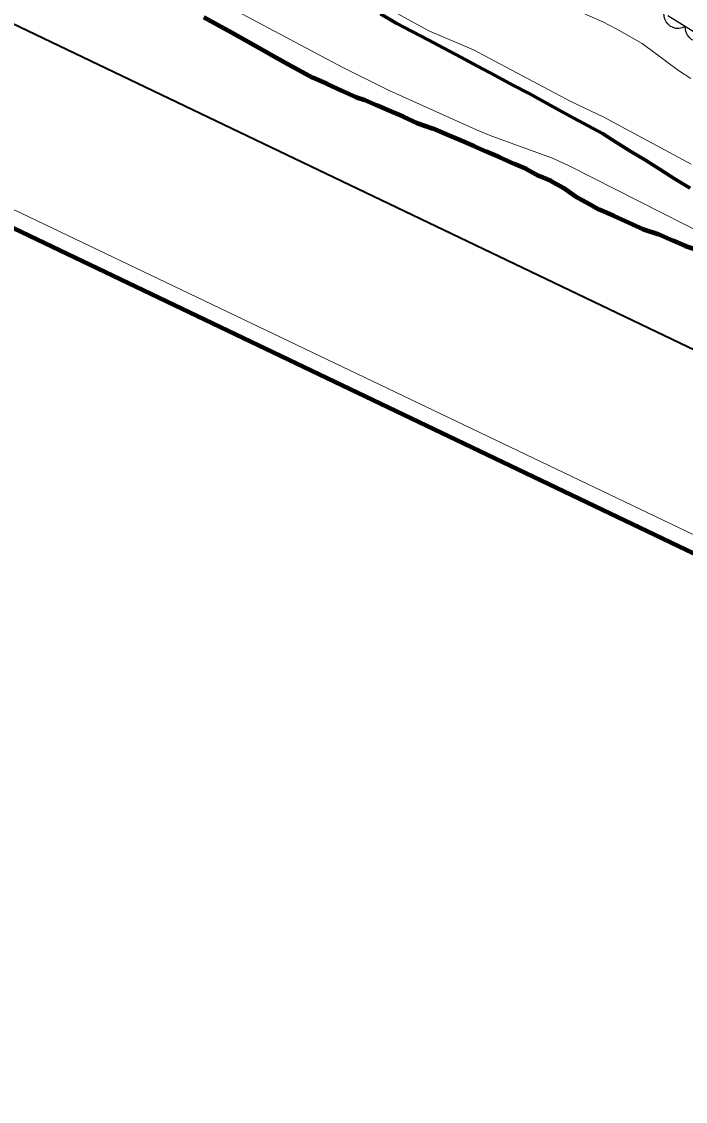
# Model space of a CAD drawing. Extents: x 356765 to 358572, y 5103174 to 5104650.
# Drawn here: x 357140.9 to 357180.5, y 5103625.1 to 5103689.6 of the extents above; entities that cross this region are included whole.
import ezdxf

# ---------------------------------------------------------------- set-up
doc = ezdxf.new("R2010")
doc.units = 0
doc.header["$LTSCALE"] = 0.6
doc.linetypes.add('DOT_DASHED', pattern=[7.7, 5, -1.2, 0.3, -1.2])
doc.linetypes.add('LONG_DASHED', pattern=[7.5, 6, -1.5])
for name, color, linetype, lineweight in [('2', 7, 'Continuous', 13), ('22', 7, 'Continuous', 35), ('4', 7, 'Continuous', 90), ('44', 7, 'Continuous', 25), ('60', 7, 'Continuous', 13)]:
    doc.layers.add(name, color=color, linetype=linetype, lineweight=lineweight)

msp = doc.modelspace()

# ---------------------------------------------------------------- linework, layer by layer
at = {"layer": '2'}
for points in [[(357167.87, 5103687.91), (357165.2, 5103689.05), (357160.37, 5103691.71)], [(357180.84, 5103686.2), (357180.09, 5103686.68), (357177.93, 5103688.28), (357176.42, 5103689.15), (357175.59, 5103689.58), (357170.68, 5103691.75)], [(357214.82, 5103662.26), (357211.84, 5103663.55), (357209.89, 5103664.54), (357209.24, 5103664.8), (357205.95, 5103665.96), (357203.9, 5103666.48), (357201.71, 5103667.16), (357195.63, 5103670.33), (357191.6, 5103672.07), (357187.9, 5103673.98), (357185.25, 5103675.17), (357181.88, 5103676.76), (357173.53, 5103681.01), (357172.57, 5103681.44), (357168.95, 5103682.76), (357168.05, 5103683.13), (357162.84, 5103685.48), (357160.07, 5103686.86), (357153.44, 5103690.38)], [(357180.85, 5103681.09), (357175.64, 5103683.88), (357173.68, 5103684.83), (357167.87, 5103687.91)]]:
    msp.add_lwpolyline(points, dxfattribs=at)
at = {"layer": '22', "linetype": 'LONG_DASHED', "lineweight": 70}
for points in [[(357172.98, 5103684.3), (357171.18, 5103685.3), (357170.22, 5103685.8), (357169.16, 5103686.37), (357168.11, 5103686.93), (357167.1, 5103687.47), (357166.1, 5103688), (357165.16, 5103688.51), (357164.21, 5103689.01), (357163.25, 5103689.51), (357162.31, 5103690.05)], [(357180.8, 5103679.65), (357179.9, 5103680.18), (357179.01, 5103680.76), (357178.12, 5103681.32), (357177.25, 5103681.84), (357176.4, 5103682.38), (357175.56, 5103682.91), (357174.71, 5103683.38), (357173.85, 5103683.83), (357172.98, 5103684.3)]]:
    msp.add_lwpolyline(points, dxfattribs=at)
at = {"layer": '4'}
msp.add_lwpolyline([(357151.77, 5103689.86), (357152.6, 5103689.4), (357153.43, 5103688.94), (357154.25, 5103688.48), (357155.08, 5103688.02), (357155.76, 5103687.64), (357156.59, 5103687.18), (357157.42, 5103686.71), (357158.25, 5103686.25), (357159.12, 5103685.87), (357159.99, 5103685.48), (357160.86, 5103685.09), (357161.35, 5103684.92), (357162.07, 5103684.61), (357162.94, 5103684.23), (357163.66, 5103683.92), (357164.53, 5103683.54), (357165.44, 5103683.22), (357166.31, 5103682.84), (357167.03, 5103682.53), (357167.9, 5103682.15), (357168.62, 5103681.84), (357169.42, 5103681.5), (357170.29, 5103681.11), (357171.01, 5103680.81), (357171.76, 5103680.39), (357172.48, 5103680.09), (357173.23, 5103679.67), (357173.94, 5103679.17), (357174.77, 5103678.71), (357175.37, 5103678.37), (357176.24, 5103677.99), (357177.11, 5103677.6), (357177.98, 5103677.21), (357178.9, 5103676.9), (357179.77, 5103676.52), (357180.49, 5103676.21), (357181.4, 5103675.9)], dxfattribs=at)
at = {"layer": '44', "linetype": 'DOT_DASHED'}
msp.add_lwpolyline([(357222.97, 5103669.44), (357218.69, 5103671.63), (357214.86, 5103673.57), (357206.79, 5103677.09), (357202.27, 5103679.21), (357199.42, 5103680.8), (357195.12, 5103682.61), (357190.76, 5103684.65), (357186.76, 5103686.3), (357182.01, 5103688.36), (357164.15, 5103699.5)], dxfattribs=at)
at = {"layer": '44'}
for points in [[(357180.5, 5103689.3), (357180.31, 5103689.22), (357180.11, 5103689.19), (357179.94, 5103689.19), (357179.78, 5103689.24), (357179.61, 5103689.33), (357179.47, 5103689.46), (357179.36, 5103689.58), (357179.28, 5103689.74), (357179.24, 5103689.91), (357179.23, 5103690.09)], [(357181.77, 5103688.51), (357181.58, 5103688.42), (357181.38, 5103688.4), (357181.22, 5103688.4), (357181.05, 5103688.45), (357180.88, 5103688.53), (357180.74, 5103688.66), (357180.63, 5103688.78), (357180.56, 5103688.94), (357180.51, 5103689.12), (357180.5, 5103689.3)]]:
    msp.add_lwpolyline(points, dxfattribs=at)
at = {"layer": '60', "lineweight": 158}
msp.add_lwpolyline([(356765.24, 5103856.84), (358192.2, 5103173.84), (358571.69, 5103966.7), (357144.73, 5104649.7)], close=True, dxfattribs=at)
at = {"layer": '60'}
msp.add_lwpolyline([(356766.57, 5103857.31), (358191.72, 5103175.17), (358570.35, 5103966.23), (357145.2, 5104648.37)], close=True, dxfattribs=at)
at = {"layer": '60', "lineweight": 35}
msp.add_lwpolyline([(356779.89, 5103862.01), (357952.48, 5103300.77), (358322.47, 5104073.79), (357149.88, 5104635.03)], close=True, dxfattribs=at)

doc.saveas('drawing.dxf')
